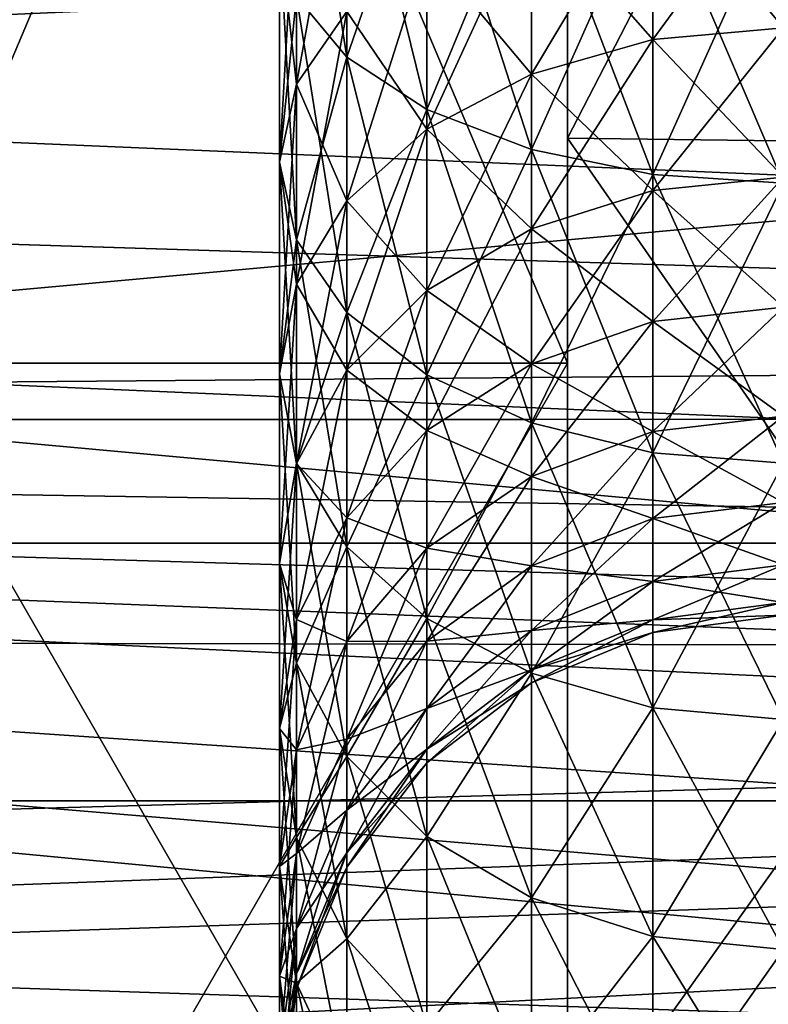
# Model space of a CAD drawing. Extents: x 0 to 200, y 18 to 95.
# Tile 337 of 491: x 148.58 to 150.66, y 40.95 to 43.68. Entities that reach past the tile are written whole.
import ezdxf

# ---------------------------------------------------------------- set-up
doc = ezdxf.new("R2010")
doc.units = 0

msp = doc.modelspace()

# ---------------------------------------------------------------- linework, layer by layer
for points in [[(98.615891, 44.638824, 36.34074), (174.799988, 47.227016, 36), (174.799988, 42.227016, 37.339745)], [(118.275154, 47.227016, 56), (117.93441, 44.638824, 55.65926), (174.799988, 42.227016, 54.660255)], [(174.799988, 47.227016, 56), (118.275154, 47.227016, 56), (174.799988, 42.227016, 54.660255)], [(148.199997, 47.227016, 37), (150.100616, 42.727016, 38.205772), (148.199997, 42.727016, 38.205772)], [(148.199997, 47.227016, 37), (150.100616, 47.227016, 37), (150.100616, 42.727016, 38.205772)], [(150.100616, 47.227016, 55), (148.199997, 47.227016, 55), (148.199997, 42.727016, 53.794228)], [(150.100616, 42.727016, 53.794228), (150.100616, 47.227016, 55), (148.199997, 42.727016, 53.794228)], [(150.100616, 47.227016, 38.25), (150.100616, 43.352016, 39.288303), (150.100616, 42.727016, 38.205772)], [(150.100616, 47.227016, 37), (150.100616, 47.227016, 38.25), (150.100616, 42.727016, 38.205772)], [(150.100616, 43.352016, 52.711697), (150.100616, 47.227016, 55), (150.100616, 42.727016, 53.794228)], [(150.100616, 47.227016, 38.25), (152.099991, 47.227016, 38.200001), (152.099991, 43.327015, 39.245003)], [(150.100616, 43.352016, 39.288303), (150.100616, 47.227016, 38.25), (152.099991, 43.327015, 39.245003)], [(152.099991, 47.227016, 53.799999), (150.100616, 43.352016, 52.711697), (152.099991, 43.327015, 52.754997)], [(150.100616, 47.227016, 53.75), (150.100616, 47.227016, 55), (150.100616, 43.352016, 52.711697)], [(152.099991, 47.227016, 53.799999), (150.100616, 47.227016, 53.75), (150.100616, 43.352016, 52.711697)], [(164.314835, 42.807343, 57.156452), (135.799988, 45.636745, 57.894161), (135.799988, 42.567917, 57.058609)], [(164.404221, 43.011944, 57.224903), (135.799988, 45.636745, 57.894161), (164.314835, 42.807343, 57.156452)], [(164.854919, 44.043587, 57.570038), (135.799988, 45.636745, 57.894161), (164.404221, 43.011944, 57.224903)], [(146.406479, 45.437332, 34.134209), (146.438492, 45.479378, 34.128876), (164.588348, 43.390263, 34.629894)], [(146.438492, 45.479378, 34.128876), (165.035645, 44.562973, 34.29945), (164.588348, 43.390263, 34.629894)], [(145.840485, 45.028313, 34.203148), (146.406479, 45.437332, 34.134209), (164.181107, 42.574745, 34.958302)], [(146.406479, 45.437332, 34.134209), (164.588348, 43.390263, 34.629894), (164.181107, 42.574745, 34.958302)], [(145.67247, 44.971302, 34.214321), (145.840485, 45.028313, 34.203148), (164.181107, 42.574745, 34.958302)], [(145.197693, 44.810204, 34.245892), (145.67247, 44.971302, 34.214321), (164.181107, 42.574745, 34.958302)], [(145.197693, 44.810204, 34.245892), (164.181107, 42.574745, 34.958302), (135.799988, 42.567917, 34.941391)], [(98.615891, 44.638824, 36.34074), (174.799988, 42.227016, 37.339745), (99.614899, 42.227016, 37.339745)], [(174.799988, 42.227016, 54.660255), (117.93441, 44.638824, 55.65926), (116.93541, 42.227016, 54.660255)], [(165.799988, 44.457867, 36.651508), (136.799988, 44.485817, 36.7467), (136.799988, 43.17672, 37.131088)], [(136.799988, 44.485817, 55.2533), (165.799988, 44.457867, 55.348492), (136.799988, 43.17672, 54.868912)], [(149.347702, 43.745842, 39.970432), (149.347702, 44.469372, 39.607059), (149.487564, 43.577015, 39.678017)], [(149.347702, 44.469372, 39.607059), (149.487564, 44.335632, 39.297024), (149.487564, 43.577015, 39.678017)], [(165.799988, 44.457867, 36.651508), (136.799988, 43.17672, 37.131088), (165.799988, 41.916782, 37.82296)], [(136.799988, 43.17672, 54.868912), (165.799988, 44.457867, 55.348492), (165.799988, 41.916782, 54.17704)], [(149.487564, 44.335632, 52.702976), (149.347702, 43.745842, 52.029568), (149.487564, 43.577015, 52.321987)], [(149.487564, 43.577015, 39.678017), (149.487564, 44.335632, 39.297024), (149.710037, 43.432041, 39.42691)], [(149.487564, 44.335632, 39.297024), (149.710037, 44.220791, 39.030785), (149.710037, 43.432041, 39.42691)], [(149.710037, 44.220791, 52.969215), (149.487564, 44.335632, 52.702976), (149.487564, 43.577015, 52.321987)], [(149.487564, 43.703781, 41.267475), (149.487564, 44.277016, 40.89045), (149.347702, 43.502148, 40.996632)], [(149.487564, 44.277016, 40.89045), (149.347702, 44.108189, 40.598034), (149.347702, 43.502148, 40.996632)], [(149.710037, 44.220791, 52.969215), (149.487564, 43.577015, 52.321987), (149.710037, 43.432041, 52.57309)], [(149.710037, 43.432041, 39.42691), (149.710037, 44.220791, 39.030785), (150, 43.320797, 39.234234)], [(149.710037, 44.220791, 39.030785), (150, 44.132668, 38.826496), (150, 43.320797, 39.234234)], [(150, 44.132668, 53.173504), (149.710037, 44.220791, 52.969215), (149.710037, 43.432041, 52.57309)], [(150, 44.132668, 53.173504), (149.710037, 43.432041, 52.57309), (150, 43.320797, 52.765766)], [(150, 43.320797, 39.234234), (150, 44.132668, 38.826496), (150.337646, 43.25087, 39.11311)], [(150, 44.132668, 38.826496), (150.337646, 44.077271, 38.698074), (150.337646, 43.25087, 39.11311)], [(150.337646, 44.077271, 53.301926), (150, 44.132668, 53.173504), (150, 43.320797, 52.765766)], [(150.699997, 43.658558, 42.217659), (150.699997, 44.121792, 41.82896), (150.337646, 43.625824, 42.182961)], [(150.699997, 44.121792, 41.82896), (150.337646, 44.093304, 41.790695), (150.337646, 43.625824, 42.182961)], [(150.337646, 44.093304, 50.209305), (150.699997, 44.121792, 50.17104), (150.699997, 43.658558, 49.782345)], [(149.347702, 43.502148, 40.996632), (149.347702, 44.108189, 40.598034), (149.299988, 43.285767, 40.705986)], [(149.347702, 44.108189, 40.598034), (149.299988, 43.927017, 40.284233), (149.299988, 43.285767, 40.705986)], [(149.299988, 43.927017, 51.715767), (149.347702, 44.108189, 51.401966), (149.347702, 43.502148, 51.003368)], [(149.347702, 44.108189, 51.401966), (149.487564, 43.703781, 50.732529), (149.347702, 43.502148, 51.003368)], [(150.337646, 43.625824, 42.182961), (150.337646, 44.093304, 41.790695), (150, 43.529842, 42.081226)], [(150.337646, 44.093304, 41.790695), (150, 44.009785, 41.678509), (150, 43.529842, 42.081226)], [(150, 44.009785, 50.321491), (150.337646, 44.093304, 50.209305), (150.337646, 43.625824, 49.817043)], [(150.337646, 44.093304, 50.209305), (150.699997, 43.658558, 49.782345), (150.337646, 43.625824, 49.817043)], [(150.337646, 44.077271, 53.301926), (150, 43.320797, 52.765766), (150.337646, 43.25087, 52.88689)], [(150.337646, 43.25087, 39.11311), (150.337646, 44.077271, 38.698074), (150.699997, 43.227016, 39.071796)], [(150.337646, 44.077271, 38.698074), (150.699997, 44.058376, 38.65427), (150.699997, 43.227016, 39.071796)], [(150.699997, 44.058376, 53.34573), (150.337646, 44.077271, 53.301926), (150.337646, 43.25087, 52.88689)], [(150.699997, 44.058376, 53.34573), (150.337646, 43.25087, 52.88689), (150.699997, 43.227016, 52.928204)], [(150, 43.529842, 42.081226), (150, 44.009785, 41.678509), (149.710037, 43.377163, 41.919395)], [(150, 44.009785, 41.678509), (149.710037, 43.876926, 41.50005), (149.710037, 43.377163, 41.919395)], [(149.710037, 43.876926, 50.49995), (150, 44.009785, 50.321491), (150, 43.529842, 49.918774)], [(150, 44.009785, 50.321491), (150.337646, 43.625824, 49.817043), (150, 43.529842, 49.918774)], [(159.5, 41.511246, 42.700001), (133, 43.927017, 40.284233), (133, 41.511246, 42.700001)], [(159.5, 43.927017, 40.284233), (133, 43.927017, 40.284233), (159.5, 41.511246, 42.700001)], [(159.5, 43.927017, 51.715767), (159.5, 41.511246, 49.299999), (133, 41.511246, 49.299999)], [(133, 43.927017, 51.715767), (159.5, 43.927017, 51.715767), (133, 41.511246, 49.299999)], [(149.299988, 43.285767, 40.705986), (149.299988, 43.927017, 40.284233), (149.347702, 43.069389, 40.41534)], [(149.299988, 43.927017, 40.284233), (149.347702, 43.745842, 39.970432), (149.347702, 43.069389, 40.41534)], [(149.299988, 43.927017, 51.715767), (149.347702, 43.502148, 51.003368), (149.299988, 43.285767, 51.294014)], [(149.347702, 43.745842, 52.029568), (149.299988, 43.927017, 51.715767), (149.299988, 43.285767, 51.294014)], [(149.710037, 43.377163, 41.919395), (149.710037, 43.876926, 41.50005), (149.487564, 43.178188, 41.708496)], [(149.710037, 43.876926, 41.50005), (149.487564, 43.703781, 41.267475), (149.487564, 43.178188, 41.708496)], [(149.487564, 43.703781, 50.732529), (149.710037, 43.876926, 50.49995), (149.710037, 43.377163, 50.080605)], [(149.710037, 43.876926, 50.49995), (150, 43.529842, 49.918774), (149.710037, 43.377163, 50.080605)], [(149.347702, 43.745842, 52.029568), (149.299988, 43.285767, 51.294014), (149.347702, 43.069389, 51.58466)], [(149.347702, 43.069389, 40.41534), (149.347702, 43.745842, 39.970432), (149.487564, 42.867756, 40.144501)], [(149.347702, 43.745842, 39.970432), (149.487564, 43.577015, 39.678017), (149.487564, 42.867756, 40.144501)], [(149.487564, 43.577015, 52.321987), (149.347702, 43.745842, 52.029568), (149.347702, 43.069389, 51.58466)], [(149.487564, 43.178188, 41.708496), (149.487564, 43.703781, 41.267475), (149.347702, 42.94648, 41.462894)], [(149.487564, 43.703781, 41.267475), (149.347702, 43.502148, 40.996632), (149.347702, 42.94648, 41.462894)], [(149.347702, 43.502148, 51.003368), (149.487564, 43.703781, 50.732529), (149.487564, 43.178188, 50.291504)], [(149.487564, 43.703781, 50.732529), (149.710037, 43.377163, 50.080605), (149.487564, 43.178188, 50.291504)], [(150.699997, 43.243584, 42.657505), (150.699997, 43.658558, 42.217659), (150.337646, 43.207039, 42.626842)], [(150.699997, 43.658558, 42.217659), (150.337646, 43.625824, 42.182961), (150.337646, 43.207039, 42.626842)], [(150.337646, 43.625824, 49.817043), (150.699997, 43.658558, 49.782345), (150.699997, 43.243584, 49.342495)], [(150.337646, 43.207039, 42.626842), (150.337646, 43.625824, 42.182961), (150, 43.099899, 42.536942)], [(150.337646, 43.625824, 42.182961), (150, 43.529842, 42.081226), (150, 43.099899, 42.536942)], [(150, 43.529842, 49.918774), (150.337646, 43.625824, 49.817043), (150.337646, 43.207039, 49.373158)], [(150.337646, 43.625824, 49.817043), (150.699997, 43.243584, 49.342495), (150.337646, 43.207039, 49.373158)], [(149.487564, 43.577015, 52.321987), (149.347702, 43.069389, 51.58466), (149.487564, 42.867756, 51.855499)], [(149.487564, 42.867756, 40.144501), (149.487564, 43.577015, 39.678017), (149.710037, 42.694611, 39.911926)], [(149.487564, 43.577015, 39.678017), (149.710037, 43.432041, 39.42691), (149.710037, 42.694611, 39.911926)], [(149.710037, 43.432041, 52.57309), (149.487564, 43.577015, 52.321987), (149.487564, 42.867756, 51.855499)], [(150, 43.099899, 42.536942), (150, 43.529842, 42.081226), (149.710037, 42.929466, 42.393929)], [(150, 43.529842, 42.081226), (149.710037, 43.377163, 41.919395), (149.710037, 42.929466, 42.393929)], [(149.710037, 43.377163, 50.080605), (150, 43.529842, 49.918774), (150, 43.099899, 49.463058)], [(150, 43.529842, 49.918774), (150.337646, 43.207039, 49.373158), (150, 43.099899, 49.463058)], [(149.347702, 42.94648, 41.462894), (149.347702, 43.502148, 40.996632), (149.299988, 42.697823, 41.199333)], [(149.347702, 43.502148, 40.996632), (149.299988, 43.285767, 40.705986), (149.299988, 42.697823, 41.199333)], [(149.299988, 43.285767, 51.294014), (149.347702, 43.502148, 51.003368), (149.347702, 42.94648, 50.537106)], [(149.347702, 43.502148, 51.003368), (149.487564, 43.178188, 50.291504), (149.347702, 42.94648, 50.537106)], [(149.710037, 43.432041, 52.57309), (149.487564, 42.867756, 51.855499), (149.710037, 42.694611, 52.088074)], [(149.710037, 42.694611, 39.911926), (149.710037, 43.432041, 39.42691), (150, 42.561752, 39.733463)], [(149.710037, 43.432041, 39.42691), (150, 43.320797, 39.234234), (150, 42.561752, 39.733463)], [(150, 43.320797, 52.765766), (149.710037, 43.432041, 52.57309), (149.710037, 42.694611, 52.088074)], [(149.710037, 42.929466, 42.393929), (149.710037, 43.377163, 41.919395), (149.487564, 42.707355, 42.207554)], [(149.710037, 43.377163, 41.919395), (149.487564, 43.178188, 41.708496), (149.487564, 42.707355, 42.207554)], [(149.487564, 43.178188, 50.291504), (149.710037, 43.377163, 50.080605), (149.710037, 42.929466, 49.606071)], [(149.710037, 43.377163, 50.080605), (150, 43.099899, 49.463058), (149.710037, 42.929466, 49.606071)], [(150.100616, 43.352016, 39.288303), (150.100616, 40.51532, 42.125), (150.100616, 39.432785, 41.5)], [(150.100616, 42.727016, 38.205772), (150.100616, 43.352016, 39.288303), (150.100616, 39.432785, 41.5)], [(150.100616, 43.352016, 39.288303), (152.099991, 43.327015, 39.245003), (152.099991, 40.472019, 42.099998)], [(150.100616, 40.51532, 42.125), (150.100616, 43.352016, 39.288303), (152.099991, 40.472019, 42.099998)], [(150.100616, 43.352016, 52.711697), (150.100616, 42.727016, 53.794228), (150.100616, 40.51532, 49.875)], [(152.099991, 43.327015, 52.754997), (150.100616, 43.352016, 52.711697), (150.100616, 40.51532, 49.875)], [(150, 43.320797, 52.765766), (149.710037, 42.694611, 52.088074), (150, 42.561752, 52.266537)], [(150, 42.561752, 39.733463), (150, 43.320797, 39.234234), (150.337646, 42.478233, 39.621281)], [(150, 43.320797, 39.234234), (150.337646, 43.25087, 39.11311), (150.337646, 42.478233, 39.621281)], [(150.337646, 43.25087, 52.88689), (150, 43.320797, 52.765766), (150, 42.561752, 52.266537)], [(152.099991, 43.327015, 52.754997), (150.100616, 40.51532, 49.875), (152.099991, 40.472019, 49.900002)], [(149.299988, 42.697823, 41.199333), (149.299988, 43.285767, 40.705986), (149.347702, 42.449162, 40.935772)], [(149.299988, 43.285767, 40.705986), (149.347702, 43.069389, 40.41534), (149.347702, 42.449162, 40.935772)], [(149.299988, 43.285767, 51.294014), (149.347702, 42.94648, 50.537106), (149.299988, 42.697823, 50.800667)], [(149.347702, 43.069389, 51.58466), (149.299988, 43.285767, 51.294014), (149.299988, 42.697823, 50.800667)], [(150.337646, 43.25087, 52.88689), (150, 42.561752, 52.266537), (150.337646, 42.478233, 52.378719)], [(150.337646, 42.478233, 39.621281), (150.337646, 43.25087, 39.11311), (150.699997, 42.449745, 39.583015)], [(150.337646, 43.25087, 39.11311), (150.699997, 43.227016, 39.071796), (150.699997, 42.449745, 39.583015)], [(150.699997, 43.227016, 52.928204), (150.337646, 43.25087, 52.88689), (150.337646, 42.478233, 52.378719)], [(150.699997, 42.882477, 43.142555), (150.699997, 43.243584, 42.657505), (150.337646, 42.842625, 43.116341)], [(150.699997, 43.243584, 42.657505), (150.337646, 43.207039, 42.626842), (150.337646, 42.842625, 43.116341)], [(150.337646, 43.207039, 49.373158), (150.699997, 43.243584, 49.342495), (150.699997, 42.882477, 48.857449)], [(150.699997, 43.227016, 52.928204), (150.337646, 42.478233, 52.378719), (150.699997, 42.449745, 52.416985)], [(150.337646, 42.842625, 43.116341), (150.337646, 43.207039, 42.626842), (150, 42.725773, 43.039486)], [(150.337646, 43.207039, 42.626842), (150, 43.099899, 42.536942), (150, 42.725773, 43.039486)], [(150, 43.099899, 49.463058), (150.337646, 43.207039, 49.373158), (150.337646, 42.842625, 48.883659)], [(150.337646, 43.207039, 49.373158), (150.699997, 42.882477, 48.857449), (150.337646, 42.842625, 48.883659)], [(136.799988, 43.17672, 37.131088), (136.799988, 41.970379, 37.906357), (165.799988, 41.916782, 37.82296)], [(136.799988, 41.970379, 54.093643), (136.799988, 43.17672, 54.868912), (165.799988, 41.916782, 54.17704)], [(149.487564, 42.707355, 42.207554), (149.487564, 43.178188, 41.708496), (149.347702, 42.448696, 41.990513)], [(149.487564, 43.178188, 41.708496), (149.347702, 42.94648, 41.462894), (149.347702, 42.448696, 41.990513)], [(149.347702, 42.94648, 50.537106), (149.487564, 43.178188, 50.291504), (149.487564, 42.707355, 49.792446)], [(149.487564, 43.178188, 50.291504), (149.710037, 42.929466, 49.606071), (149.487564, 42.707355, 49.792446)], [(150, 42.725773, 43.039486), (150, 43.099899, 42.536942), (149.710037, 42.539886, 42.917229)], [(150, 43.099899, 42.536942), (149.710037, 42.929466, 42.393929), (149.710037, 42.539886, 42.917229)], [(149.710037, 42.929466, 49.606071), (150, 43.099899, 49.463058), (150, 42.725773, 48.960514)], [(150, 43.099899, 49.463058), (150.337646, 42.842625, 48.883659), (150, 42.725773, 48.960514)], [(149.347702, 43.069389, 51.58466), (149.299988, 42.697823, 50.800667), (149.347702, 42.449162, 51.064228)], [(149.347702, 42.449162, 40.935772), (149.347702, 43.069389, 40.41534), (149.487564, 42.217453, 40.690174)], [(149.347702, 43.069389, 40.41534), (149.487564, 42.867756, 40.144501), (149.487564, 42.217453, 40.690174)], [(149.487564, 42.867756, 51.855499), (149.347702, 43.069389, 51.58466), (149.347702, 42.449162, 51.064228)], [(149.347702, 42.448696, 41.990513), (149.347702, 42.94648, 41.462894), (149.299988, 42.171124, 41.757603)], [(149.347702, 42.94648, 41.462894), (149.299988, 42.697823, 41.199333), (149.299988, 42.171124, 41.757603)], [(149.299988, 42.697823, 50.800667), (149.347702, 42.94648, 50.537106), (149.347702, 42.448696, 50.009487)], [(149.347702, 42.94648, 50.537106), (149.487564, 42.707355, 49.792446), (149.347702, 42.448696, 50.009487)], [(149.710037, 42.539886, 42.917229), (149.710037, 42.929466, 42.393929), (149.487564, 42.297638, 42.757896)], [(149.710037, 42.929466, 42.393929), (149.487564, 42.707355, 42.207554), (149.487564, 42.297638, 42.757896)], [(149.487564, 42.707355, 49.792446), (149.710037, 42.929466, 49.606071), (149.710037, 42.539886, 49.082775)], [(149.710037, 42.929466, 49.606071), (150, 42.725773, 48.960514), (149.710037, 42.539886, 49.082775)], [(150.699997, 42.580128, 43.666245), (150.699997, 42.882477, 43.142555), (150.337646, 42.537495, 43.644836)], [(150.699997, 42.882477, 43.142555), (150.337646, 42.842625, 43.116341), (150.337646, 42.537495, 43.644836)], [(150.337646, 42.842625, 48.883659), (150.699997, 42.882477, 48.857449), (150.699997, 42.580128, 48.333755)], [(149.487564, 42.867756, 51.855499), (149.347702, 42.449162, 51.064228), (149.487564, 42.217453, 51.309826)], [(149.487564, 42.217453, 40.690174), (149.487564, 42.867756, 40.144501), (149.710037, 42.018478, 40.479271)], [(149.487564, 42.867756, 40.144501), (149.710037, 42.694611, 39.911926), (149.710037, 42.018478, 40.479271)], [(149.710037, 42.694611, 52.088074), (149.487564, 42.867756, 51.855499), (149.487564, 42.217453, 51.309826)], [(150.337646, 42.537495, 43.644836), (150.337646, 42.842625, 43.116341), (150, 42.412514, 43.582066)], [(150.337646, 42.842625, 43.116341), (150, 42.725773, 43.039486), (150, 42.412514, 43.582066)], [(150, 42.725773, 48.960514), (150.337646, 42.842625, 48.883659), (150.337646, 42.537495, 48.355164)], [(150.337646, 42.842625, 48.883659), (150.699997, 42.580128, 48.333755), (150.337646, 42.537495, 48.355164)], [(164.18631, 42.573391, 57.046844), (164.314835, 42.807343, 57.156452), (135.799988, 42.567917, 57.058609)], [(148.199997, 42.727016, 38.205772), (150.100616, 39.432785, 41.5), (148.199997, 39.432785, 41.5)], [(148.199997, 42.727016, 38.205772), (150.100616, 42.727016, 38.205772), (150.100616, 39.432785, 41.5)], [(150.100616, 42.727016, 53.794228), (148.199997, 42.727016, 53.794228), (148.199997, 39.432785, 50.5)], [(150.100616, 39.432785, 50.5), (150.100616, 42.727016, 53.794228), (148.199997, 39.432785, 50.5)], [(150, 42.412514, 43.582066), (150, 42.725773, 43.039486), (149.710037, 42.213692, 43.482216)], [(150, 42.725773, 43.039486), (149.710037, 42.539886, 42.917229), (149.710037, 42.213692, 43.482216)], [(149.710037, 42.539886, 49.082775), (150, 42.725773, 48.960514), (150, 42.412514, 48.417934)], [(150, 42.725773, 48.960514), (150.337646, 42.537495, 48.355164), (150, 42.412514, 48.417934)], [(150.100616, 40.51532, 49.875), (150.100616, 42.727016, 53.794228), (150.100616, 39.432785, 50.5)], [(149.299988, 42.171124, 41.757603), (149.299988, 42.697823, 41.199333), (149.347702, 41.893551, 41.524689)], [(149.299988, 42.697823, 41.199333), (149.347702, 42.449162, 40.935772), (149.347702, 41.893551, 41.524689)], [(149.299988, 42.697823, 50.800667), (149.347702, 42.448696, 50.009487), (149.299988, 42.171124, 50.242397)], [(149.347702, 42.449162, 51.064228), (149.299988, 42.697823, 50.800667), (149.299988, 42.171124, 50.242397)], [(149.487564, 42.297638, 42.757896), (149.487564, 42.707355, 42.207554), (149.347702, 42.015533, 42.572353)], [(149.487564, 42.707355, 42.207554), (149.347702, 42.448696, 41.990513), (149.347702, 42.015533, 42.572353)], [(149.347702, 42.448696, 50.009487), (149.487564, 42.707355, 49.792446), (149.487564, 42.297638, 49.242104)], [(149.487564, 42.707355, 49.792446), (149.710037, 42.539886, 49.082775), (149.487564, 42.297638, 49.242104)], [(149.710037, 42.694611, 52.088074), (149.487564, 42.217453, 51.309826), (149.710037, 42.018478, 51.520729)], [(149.710037, 42.018478, 40.479271), (149.710037, 42.694611, 39.911926), (150, 41.865795, 40.31744)], [(149.710037, 42.694611, 39.911926), (150, 42.561752, 39.733463), (150, 41.865795, 40.31744)], [(150, 42.561752, 52.266537), (149.710037, 42.694611, 52.088074), (149.710037, 42.018478, 51.520729)], [(150.699997, 42.340614, 44.221497), (150.699997, 42.580128, 43.666245), (150.337646, 42.295788, 44.205181)], [(150.699997, 42.580128, 43.666245), (150.337646, 42.537495, 43.644836), (150.337646, 42.295788, 44.205181)], [(150.337646, 42.537495, 48.355164), (150.699997, 42.580128, 48.333755), (150.699997, 42.340614, 47.778503)], [(135.799988, 42.567917, 34.941391), (164.181107, 42.574745, 34.958302), (163.950699, 42.113358, 35.144104)], [(164.18631, 42.573391, 57.046844), (135.799988, 42.567917, 57.058609), (163.587418, 41.483192, 56.536057)], [(135.799988, 42.567917, 34.941391), (162.639801, 40.041397, 36.421421), (135.799988, 39.826389, 36.553799)], [(162.831177, 40.304062, 55.80167), (135.799988, 42.567917, 57.058609), (135.799988, 39.826389, 55.446201)], [(135.799988, 42.567917, 34.941391), (163.106918, 40.718281, 35.918514), (162.639801, 40.041397, 36.421421)], [(163.43602, 41.247116, 56.389023), (135.799988, 42.567917, 57.058609), (162.831177, 40.304062, 55.80167)], [(135.799988, 42.567917, 34.941391), (163.724365, 41.739147, 35.351826), (163.106918, 40.718281, 35.918514)], [(163.587418, 41.483192, 56.536057), (135.799988, 42.567917, 57.058609), (163.43602, 41.247116, 56.389023)], [(135.799988, 42.567917, 34.941391), (163.950699, 42.113358, 35.144104), (163.724365, 41.739147, 35.351826)], [(150, 42.561752, 52.266537), (149.710037, 42.018478, 51.520729), (150, 41.865795, 51.68256)], [(150, 41.865795, 40.31744), (150, 42.561752, 39.733463), (150.337646, 41.769821, 40.21571)], [(150, 42.561752, 39.733463), (150.337646, 42.478233, 39.621281), (150.337646, 41.769821, 40.21571)], [(150.337646, 42.478233, 52.378719), (150, 42.561752, 52.266537), (150, 41.865795, 51.68256)], [(149.710037, 42.213692, 43.482216), (149.710037, 42.539886, 42.917229), (149.487564, 41.954582, 43.352085)], [(149.710037, 42.539886, 42.917229), (149.487564, 42.297638, 42.757896), (149.487564, 41.954582, 43.352085)], [(149.487564, 42.297638, 49.242104), (149.710037, 42.539886, 49.082775), (149.710037, 42.213692, 48.517788)], [(149.710037, 42.539886, 49.082775), (150, 42.412514, 48.417934), (149.710037, 42.213692, 48.517788)], [(150.337646, 42.295788, 44.205181), (150.337646, 42.537495, 43.644836), (150, 42.16436, 44.157345)], [(150.337646, 42.537495, 43.644836), (150, 42.412514, 43.582066), (150, 42.16436, 44.157345)], [(150, 42.412514, 48.417934), (150.337646, 42.537495, 48.355164), (150.337646, 42.295788, 47.794819)], [(150.337646, 42.537495, 48.355164), (150.699997, 42.340614, 47.778503), (150.337646, 42.295788, 47.794819)], [(150.337646, 42.478233, 52.378719), (150, 41.865795, 51.68256), (150.337646, 41.769821, 51.78429)], [(150.337646, 41.769821, 40.21571), (150.337646, 42.478233, 39.621281), (150.699997, 41.73708, 40.181011)], [(150.337646, 42.478233, 39.621281), (150.699997, 42.449745, 39.583015), (150.699997, 41.73708, 40.181011)], [(150.699997, 42.449745, 52.416985), (150.337646, 42.478233, 52.378719), (150.337646, 41.769821, 51.78429)], [(149.347702, 42.449162, 51.064228), (149.299988, 42.171124, 50.242397), (149.347702, 41.893551, 50.475311)], [(149.347702, 42.015533, 42.572353), (149.347702, 42.448696, 41.990513), (149.299988, 41.712795, 42.373241)], [(149.347702, 42.448696, 41.990513), (149.299988, 42.171124, 41.757603), (149.299988, 41.712795, 42.373241)], [(149.299988, 42.171124, 50.242397), (149.347702, 42.448696, 50.009487), (149.347702, 42.015533, 49.427647)], [(149.347702, 41.893551, 41.524689), (149.347702, 42.449162, 40.935772), (149.487564, 41.634892, 41.307652)], [(149.347702, 42.449162, 40.935772), (149.487564, 42.217453, 40.690174), (149.487564, 41.634892, 41.307652)], [(149.487564, 42.217453, 51.309826), (149.347702, 42.449162, 51.064228), (149.347702, 41.893551, 50.475311)], [(149.347702, 42.448696, 50.009487), (149.487564, 42.297638, 49.242104), (149.347702, 42.015533, 49.427647)], [(150.699997, 42.449745, 52.416985), (150.337646, 41.769821, 51.78429), (150.699997, 41.73708, 51.818989)], [(150, 42.16436, 44.157345), (150, 42.412514, 43.582066), (149.710037, 41.955292, 44.081249)], [(150, 42.412514, 43.582066), (149.710037, 42.213692, 43.482216), (149.710037, 41.955292, 44.081249)], [(149.710037, 42.213692, 48.517788), (150, 42.412514, 48.417934), (150, 42.16436, 47.842655)], [(150, 42.412514, 48.417934), (150.337646, 42.295788, 47.794819), (150, 42.16436, 47.842655)], [(150.699997, 42.167183, 44.800797), (150.699997, 42.340614, 44.221497), (150.337646, 42.120766, 44.789795)], [(150.699997, 42.340614, 44.221497), (150.337646, 42.295788, 44.205181), (150.337646, 42.120766, 44.789795)], [(150.337646, 42.295788, 47.794819), (150.699997, 42.340614, 47.778503), (150.699997, 42.167183, 47.199203)], [(149.487564, 41.954582, 43.352085), (149.487564, 42.297638, 42.757896), (149.347702, 41.652843, 43.200546)], [(149.487564, 42.297638, 42.757896), (149.347702, 42.015533, 42.572353), (149.347702, 41.652843, 43.200546)], [(149.347702, 42.015533, 49.427647), (149.487564, 42.297638, 49.242104), (149.487564, 41.954582, 48.647915)], [(149.487564, 42.297638, 49.242104), (149.710037, 42.213692, 48.517788), (149.487564, 41.954582, 48.647915)], [(150.337646, 42.120766, 44.789795), (150.337646, 42.295788, 44.205181), (150, 41.984673, 44.757542)], [(150.337646, 42.295788, 44.205181), (150, 42.16436, 44.157345), (150, 41.984673, 44.757542)], [(150, 42.16436, 47.842655), (150.337646, 42.295788, 47.794819), (150.337646, 42.120766, 47.210205)], [(150.337646, 42.295788, 47.794819), (150.699997, 42.167183, 47.199203), (150.337646, 42.120766, 47.210205)], [(99.614899, 42.227016, 37.339745), (174.799988, 42.227016, 37.339745), (101.204079, 40.155949, 38.928932)], [(101.204079, 40.155949, 38.928932), (174.799988, 42.227016, 37.339745), (103.275146, 38.566761, 41)], [(174.799988, 42.227016, 37.339745), (174.799988, 38.566761, 41), (103.275146, 38.566761, 41)], [(116.93541, 42.227016, 54.660255), (115.346222, 40.155949, 53.071068), (174.799988, 38.566761, 51)], [(174.799988, 42.227016, 54.660255), (116.93541, 42.227016, 54.660255), (174.799988, 38.566761, 51)], [(149.487564, 42.217453, 51.309826), (149.347702, 41.893551, 50.475311), (149.487564, 41.634892, 50.692348)], [(149.487564, 41.634892, 41.307652), (149.487564, 42.217453, 40.690174), (149.710037, 41.412777, 41.121273)], [(149.487564, 42.217453, 40.690174), (149.710037, 42.018478, 40.479271), (149.710037, 41.412777, 41.121273)], [(149.710037, 42.018478, 51.520729), (149.487564, 42.217453, 51.309826), (149.487564, 41.634892, 50.692348)], [(149.710037, 41.955292, 44.081249), (149.710037, 42.213692, 43.482216), (149.487564, 41.682827, 43.982082)], [(149.710037, 42.213692, 43.482216), (149.487564, 41.954582, 43.352085), (149.487564, 41.682827, 43.982082)], [(149.710037, 42.213692, 48.517788), (149.710037, 41.955292, 47.918751), (149.487564, 41.954582, 48.647915)], [(149.710037, 42.213692, 48.517788), (150, 42.16436, 47.842655), (149.710037, 41.955292, 47.918751)], [(149.299988, 41.712795, 42.373241), (149.299988, 42.171124, 41.757603), (149.347702, 41.410057, 42.174129)], [(149.299988, 42.171124, 41.757603), (149.347702, 41.893551, 41.524689), (149.347702, 41.410057, 42.174129)], [(149.299988, 42.171124, 50.242397), (149.347702, 42.015533, 49.427647), (149.299988, 41.712795, 49.626759)], [(149.347702, 41.893551, 50.475311), (149.299988, 42.171124, 50.242397), (149.299988, 41.712795, 49.626759)], [(150, 41.984673, 44.757542), (150, 42.16436, 44.157345), (149.710037, 41.768185, 44.706234)], [(150, 42.16436, 44.157345), (149.710037, 41.955292, 44.081249), (149.710037, 41.768185, 44.706234)], [(150, 42.16436, 47.842655), (150, 41.984673, 47.242458), (149.710037, 41.955292, 47.918751)], [(150, 42.16436, 47.842655), (150.337646, 42.120766, 47.210205), (150, 41.984673, 47.242458)], [(150.699997, 42.062176, 45.396317), (150.699997, 42.167183, 44.800797), (150.337646, 42.014793, 45.390778)], [(150.699997, 42.167183, 44.800797), (150.337646, 42.120766, 44.789795), (150.337646, 42.014793, 45.390778)], [(150.337646, 42.120766, 47.210205), (150.699997, 42.167183, 47.199203), (150.699997, 42.062176, 46.603683)], [(150.337646, 42.014793, 45.390778), (150.337646, 42.120766, 44.789795), (150, 41.875881, 45.374542)], [(150.337646, 42.120766, 44.789795), (150, 41.984673, 44.757542), (150, 41.875881, 45.374542)], [(150.337646, 42.120766, 47.210205), (150.337646, 42.014793, 46.609222), (150, 41.984673, 47.242458)], [(150.337646, 42.120766, 47.210205), (150.699997, 42.062176, 46.603683), (150.337646, 42.014793, 46.609222)], [(150.699997, 42.027016, 46), (150.699997, 42.062176, 45.396317), (150.337646, 41.979313, 46)], [(150.699997, 42.062176, 45.396317), (150.337646, 42.014793, 45.390778), (150.337646, 41.979313, 46)], [(150.699997, 42.062176, 46.603683), (150.699997, 42.027016, 46), (150.337646, 42.014793, 46.609222)], [(149.347702, 41.652843, 43.200546), (149.347702, 42.015533, 42.572353), (149.299988, 41.329041, 43.037926)], [(149.347702, 42.015533, 42.572353), (149.299988, 41.712795, 42.373241), (149.299988, 41.329041, 43.037926)], [(149.299988, 41.712795, 49.626759), (149.347702, 42.015533, 49.427647), (149.347702, 41.652843, 48.799454)], [(149.347702, 42.015533, 49.427647), (149.487564, 41.954582, 48.647915), (149.347702, 41.652843, 48.799454)], [(149.710037, 42.018478, 51.520729), (149.487564, 41.634892, 50.692348), (149.710037, 41.412777, 50.878727)], [(149.710037, 41.412777, 41.121273), (149.710037, 42.018478, 40.479271), (150, 41.242344, 40.978264)], [(149.710037, 42.018478, 40.479271), (150, 41.865795, 40.31744), (150, 41.242344, 40.978264)], [(150, 41.865795, 51.68256), (149.710037, 42.018478, 51.520729), (149.710037, 41.412777, 50.878727)], [(150.337646, 41.979313, 46), (150.337646, 42.014793, 45.390778), (150, 41.839451, 46)], [(150.337646, 42.014793, 45.390778), (150, 41.875881, 45.374542), (150, 41.839451, 46)], [(150, 41.984673, 47.242458), (150.337646, 42.014793, 46.609222), (150, 41.875881, 46.625458)], [(150.337646, 42.014793, 46.609222), (150.337646, 41.979313, 46), (150, 41.875881, 46.625458)], [(150.337646, 42.014793, 46.609222), (150.699997, 42.027016, 46), (150.337646, 41.979313, 46)], [(150, 41.875881, 45.374542), (150, 41.984673, 44.757542), (149.710037, 41.6549, 45.348713)], [(150, 41.984673, 44.757542), (149.710037, 41.768185, 44.706234), (149.710037, 41.6549, 45.348713)], [(149.710037, 41.955292, 47.918751), (150, 41.984673, 47.242458), (149.710037, 41.768185, 47.293766)], [(150, 41.984673, 47.242458), (150, 41.875881, 46.625458), (149.710037, 41.768185, 47.293766)], [(150, 41.875881, 46.625458), (150.337646, 41.979313, 46), (150, 41.839451, 46)], [(165.799988, 41.916782, 37.82296), (136.799988, 41.970379, 37.906357), (136.799988, 40.842125, 38.631443)], [(136.799988, 41.970379, 54.093643), (165.799988, 41.916782, 54.17704), (136.799988, 40.842125, 53.368557)], [(149.487564, 41.682827, 43.982082), (149.487564, 41.954582, 43.352085), (149.347702, 41.36554, 43.866596)], [(149.487564, 41.954582, 43.352085), (149.347702, 41.652843, 43.200546), (149.347702, 41.36554, 43.866596)], [(149.487564, 41.954582, 48.647915), (149.487564, 41.682827, 48.017918), (149.347702, 41.652843, 48.799454)], [(149.710037, 41.768185, 44.706234), (149.710037, 41.955292, 44.081249), (149.487564, 41.48605, 44.639366)], [(149.710037, 41.955292, 44.081249), (149.487564, 41.682827, 43.982082), (149.487564, 41.48605, 44.639366)], [(149.487564, 41.954582, 48.647915), (149.710037, 41.955292, 47.918751), (149.487564, 41.682827, 48.017918)], [(149.710037, 41.955292, 47.918751), (149.710037, 41.768185, 47.293766), (149.487564, 41.682827, 48.017918)], [(165.799988, 41.916782, 37.82296), (136.799988, 40.842125, 38.631443), (165.799988, 39.813057, 39.667881)], [(136.799988, 40.842125, 53.368557), (165.799988, 41.916782, 54.17704), (165.799988, 39.813057, 52.332119)], [(149.347702, 41.893551, 50.475311), (149.299988, 41.712795, 49.626759), (149.347702, 41.410057, 49.825871)], [(149.347702, 41.410057, 42.174129), (149.347702, 41.893551, 41.524689), (149.487564, 41.127953, 41.988586)], [(149.347702, 41.893551, 41.524689), (149.487564, 41.634892, 41.307652), (149.487564, 41.127953, 41.988586)], [(149.487564, 41.634892, 50.692348), (149.347702, 41.893551, 50.475311), (149.347702, 41.410057, 49.825871)], [(150, 41.839451, 46), (150, 41.875881, 45.374542), (149.710037, 41.616966, 46)], [(150, 41.875881, 45.374542), (149.710037, 41.6549, 45.348713), (149.710037, 41.616966, 46)], [(149.710037, 41.768185, 47.293766), (150, 41.875881, 46.625458), (149.710037, 41.6549, 46.651287)], [(150, 41.875881, 46.625458), (150, 41.839451, 46), (149.710037, 41.6549, 46.651287)], [(150, 41.865795, 51.68256), (149.710037, 41.412777, 50.878727), (150, 41.242344, 51.021736)], [(150, 41.242344, 40.978264), (150, 41.865795, 40.31744), (150.337646, 41.135204, 40.888363)], [(150, 41.865795, 40.31744), (150.337646, 41.769821, 40.21571), (150.337646, 41.135204, 40.888363)], [(150.337646, 41.769821, 51.78429), (150, 41.865795, 51.68256), (150, 41.242344, 51.021736)], [(149.710037, 41.6549, 46.651287), (150, 41.839451, 46), (149.710037, 41.616966, 46)], [(149.710037, 41.6549, 45.348713), (149.710037, 41.768185, 44.706234), (149.487564, 41.366909, 45.315052)], [(149.710037, 41.768185, 44.706234), (149.487564, 41.48605, 44.639366), (149.487564, 41.366909, 45.315052)], [(149.487564, 41.682827, 48.017918), (149.710037, 41.768185, 47.293766), (149.487564, 41.48605, 47.360634)], [(149.710037, 41.768185, 47.293766), (149.710037, 41.6549, 46.651287), (149.487564, 41.48605, 47.360634)], [(150.337646, 41.769821, 51.78429), (150, 41.242344, 51.021736), (150.337646, 41.135204, 51.111637)], [(150.337646, 41.135204, 40.888363), (150.337646, 41.769821, 40.21571), (150.699997, 41.09866, 40.8577)], [(150.337646, 41.769821, 40.21571), (150.699997, 41.73708, 40.181011), (150.699997, 41.09866, 40.8577)], [(150.699997, 41.73708, 51.818989), (150.337646, 41.769821, 51.78429), (150.337646, 41.135204, 51.111637)], [(150.699997, 41.73708, 51.818989), (150.337646, 41.135204, 51.111637), (150.699997, 41.09866, 51.1423)], [(149.299988, 41.329041, 43.037926), (149.299988, 41.712795, 42.373241), (149.347702, 41.005234, 42.875305)], [(149.299988, 41.712795, 42.373241), (149.347702, 41.410057, 42.174129), (149.347702, 41.005234, 42.875305)], [(149.299988, 41.712795, 49.626759), (149.347702, 41.652843, 48.799454), (149.299988, 41.329041, 48.962074)], [(149.347702, 41.410057, 49.825871), (149.299988, 41.712795, 49.626759), (149.299988, 41.329041, 48.962074)], [(149.487564, 41.48605, 44.639366), (149.487564, 41.682827, 43.982082), (149.347702, 41.157497, 44.561497)], [(149.487564, 41.682827, 43.982082), (149.347702, 41.36554, 43.866596), (149.347702, 41.157497, 44.561497)], [(149.347702, 41.652843, 48.799454), (149.487564, 41.682827, 48.017918), (149.347702, 41.36554, 48.133404)], [(149.487564, 41.682827, 48.017918), (149.487564, 41.48605, 47.360634), (149.347702, 41.36554, 48.133404)], [(149.347702, 41.36554, 43.866596), (149.347702, 41.652843, 43.200546), (149.299988, 41.025043, 43.742668)], [(149.347702, 41.652843, 43.200546), (149.299988, 41.329041, 43.037926), (149.299988, 41.025043, 43.742668)], [(149.347702, 41.652843, 48.799454), (149.347702, 41.36554, 48.133404), (149.299988, 41.329041, 48.962074)], [(149.710037, 41.616966, 46), (149.710037, 41.6549, 45.348713), (149.487564, 41.327015, 46)], [(149.710037, 41.6549, 45.348713), (149.487564, 41.366909, 45.315052), (149.487564, 41.327015, 46)], [(149.487564, 41.48605, 47.360634), (149.710037, 41.6549, 46.651287), (149.487564, 41.366909, 46.684948)], [(149.710037, 41.6549, 46.651287), (149.710037, 41.616966, 46), (149.487564, 41.366909, 46.684948)], [(149.487564, 41.634892, 50.692348), (149.347702, 41.410057, 49.825871), (149.487564, 41.127953, 50.011417)], [(149.487564, 41.127953, 41.988586), (149.487564, 41.634892, 41.307652), (149.710037, 40.885704, 41.829254)], [(149.487564, 41.634892, 41.307652), (149.710037, 41.412777, 41.121273), (149.710037, 40.885704, 41.829254)], [(149.710037, 41.412777, 50.878727), (149.487564, 41.634892, 50.692348), (149.487564, 41.127953, 50.011417)], [(149.487564, 41.366909, 46.684948), (149.710037, 41.616966, 46), (149.487564, 41.327015, 46)], [(159.5, 40.627014, 46), (133, 41.511246, 42.700001), (133, 40.627014, 46)], [(159.5, 41.511246, 49.299999), (159.5, 40.627014, 46), (133, 40.627014, 46)], [(133, 41.511246, 49.299999), (159.5, 41.511246, 49.299999), (133, 40.627014, 46)], [(159.5, 41.511246, 42.700001), (133, 41.511246, 42.700001), (159.5, 40.627014, 46)], [(149.487564, 41.366909, 45.315052), (149.487564, 41.48605, 44.639366), (149.347702, 41.03154, 45.275852)], [(149.487564, 41.48605, 44.639366), (149.347702, 41.157497, 44.561497), (149.347702, 41.03154, 45.275852)], [(149.347702, 41.36554, 48.133404), (149.487564, 41.48605, 47.360634), (149.347702, 41.157497, 47.438503)], [(149.487564, 41.48605, 47.360634), (149.487564, 41.366909, 46.684948), (149.347702, 41.157497, 47.438503)], [(149.347702, 41.410057, 49.825871), (149.299988, 41.329041, 48.962074), (149.347702, 41.005234, 49.124695)], [(149.347702, 41.005234, 42.875305), (149.347702, 41.410057, 42.174129), (149.487564, 40.703499, 42.723766)], [(149.347702, 41.410057, 42.174129), (149.487564, 41.127953, 41.988586), (149.487564, 40.703499, 42.723766)], [(149.487564, 41.127953, 50.011417), (149.347702, 41.410057, 49.825871), (149.347702, 41.005234, 49.124695)], [(149.710037, 41.412777, 50.878727), (149.487564, 41.127953, 50.011417), (149.710037, 40.885704, 50.170746)], [(149.710037, 40.885704, 41.829254), (149.710037, 41.412777, 41.121273), (150, 40.699821, 41.706997)], [(149.710037, 41.412777, 41.121273), (150, 41.242344, 40.978264), (150, 40.699821, 41.706997)], [(150, 41.242344, 51.021736), (149.710037, 41.412777, 50.878727), (149.710037, 40.885704, 50.170746)], [(149.347702, 41.157497, 44.561497), (149.347702, 41.36554, 43.866596), (149.299988, 40.80492, 44.477936)], [(149.347702, 41.36554, 43.866596), (149.299988, 41.025043, 43.742668), (149.299988, 40.80492, 44.477936)], [(149.299988, 41.329041, 48.962074), (149.347702, 41.36554, 48.133404), (149.299988, 41.025043, 48.257332)], [(149.347702, 41.36554, 48.133404), (149.347702, 41.157497, 47.438503), (149.299988, 41.025043, 48.257332)], [(149.487564, 41.327015, 46), (149.487564, 41.366909, 45.315052), (149.347702, 40.989361, 46)], [(149.487564, 41.366909, 45.315052), (149.347702, 41.03154, 45.275852), (149.347702, 40.989361, 46)], [(149.347702, 41.157497, 47.438503), (149.487564, 41.366909, 46.684948), (149.347702, 41.03154, 46.724148)], [(149.487564, 41.366909, 46.684948), (149.487564, 41.327015, 46), (149.347702, 41.03154, 46.724148)], [(149.299988, 41.025043, 43.742668), (149.299988, 41.329041, 43.037926), (149.347702, 40.684547, 43.618736)], [(149.299988, 41.329041, 43.037926), (149.347702, 41.005234, 42.875305), (149.347702, 40.684547, 43.618736)], [(149.299988, 41.329041, 48.962074), (149.299988, 41.025043, 48.257332), (149.347702, 41.005234, 49.124695)], [(149.347702, 41.03154, 46.724148), (149.487564, 41.327015, 46), (149.347702, 40.989361, 46)], [(150, 41.242344, 51.021736), (149.710037, 40.885704, 50.170746), (150, 40.699821, 50.293003)], [(150, 40.699821, 41.706997), (150, 41.242344, 40.978264), (150.337646, 40.58297, 41.630142)], [(150, 41.242344, 40.978264), (150.337646, 41.135204, 40.888363), (150.337646, 40.58297, 41.630142)], [(150.337646, 41.135204, 51.111637), (150, 41.242344, 51.021736), (150, 40.699821, 50.293003)], [(149.347702, 41.03154, 45.275852), (149.347702, 41.157497, 44.561497), (149.299988, 40.671642, 45.233788)], [(149.347702, 41.157497, 44.561497), (149.299988, 40.80492, 44.477936), (149.299988, 40.671642, 45.233788)], [(149.299988, 41.025043, 48.257332), (149.347702, 41.157497, 47.438503), (149.299988, 40.80492, 47.522064)], [(149.347702, 41.157497, 47.438503), (149.347702, 41.03154, 46.724148), (149.299988, 40.80492, 47.522064)], [(150.337646, 41.135204, 51.111637), (150, 40.699821, 50.293003), (150.337646, 40.58297, 50.369858)], [(150.337646, 40.58297, 41.630142), (150.337646, 41.135204, 40.888363), (150.699997, 40.543114, 41.603928)], [(150.337646, 41.135204, 40.888363), (150.699997, 41.09866, 40.8577), (150.699997, 40.543114, 41.603928)], [(150.699997, 41.09866, 51.1423), (150.337646, 41.135204, 51.111637), (150.337646, 40.58297, 50.369858)], [(149.487564, 41.127953, 50.011417), (149.347702, 41.005234, 49.124695), (149.487564, 40.703499, 49.276234)], [(149.487564, 40.703499, 42.723766), (149.487564, 41.127953, 41.988586), (149.710037, 40.444389, 42.593636)], [(149.487564, 41.127953, 41.988586), (149.710037, 40.885704, 41.829254), (149.710037, 40.444389, 42.593636)], [(149.710037, 40.885704, 50.170746), (149.487564, 41.127953, 50.011417), (149.487564, 40.703499, 49.276234)], [(150.699997, 41.09866, 51.1423), (150.337646, 40.58297, 50.369858), (150.699997, 40.543114, 50.396072)], [(149.347702, 40.989361, 46), (149.347702, 41.03154, 45.275852), (149.299988, 40.627014, 46)], [(149.347702, 41.03154, 45.275852), (149.299988, 40.671642, 45.233788), (149.299988, 40.627014, 46)], [(149.299988, 40.80492, 47.522064), (149.347702, 41.03154, 46.724148), (149.299988, 40.671642, 46.766212)], [(149.347702, 41.03154, 46.724148), (149.347702, 40.989361, 46), (149.299988, 40.671642, 46.766212)], [(149.299988, 40.80492, 44.477936), (149.299988, 41.025043, 43.742668), (149.347702, 40.452339, 44.394371)], [(149.299988, 41.025043, 43.742668), (149.347702, 40.684547, 43.618736), (149.347702, 40.452339, 44.394371)], [(149.347702, 41.005234, 49.124695), (149.299988, 41.025043, 48.257332), (149.347702, 40.684547, 48.381264)], [(149.299988, 41.025043, 48.257332), (149.299988, 40.80492, 47.522064), (149.347702, 40.684547, 48.381264)], [(149.347702, 40.684547, 43.618736), (149.347702, 41.005234, 42.875305), (149.487564, 40.36726, 43.503254)], [(149.347702, 41.005234, 42.875305), (149.487564, 40.703499, 42.723766), (149.487564, 40.36726, 43.503254)], [(149.487564, 40.703499, 49.276234), (149.347702, 41.005234, 49.124695), (149.347702, 40.684547, 48.381264)], [(149.299988, 40.671642, 46.766212), (149.347702, 40.989361, 46), (149.299988, 40.627014, 46)]]:
    msp.add_3dface(points)

doc.saveas('drawing.dxf')
